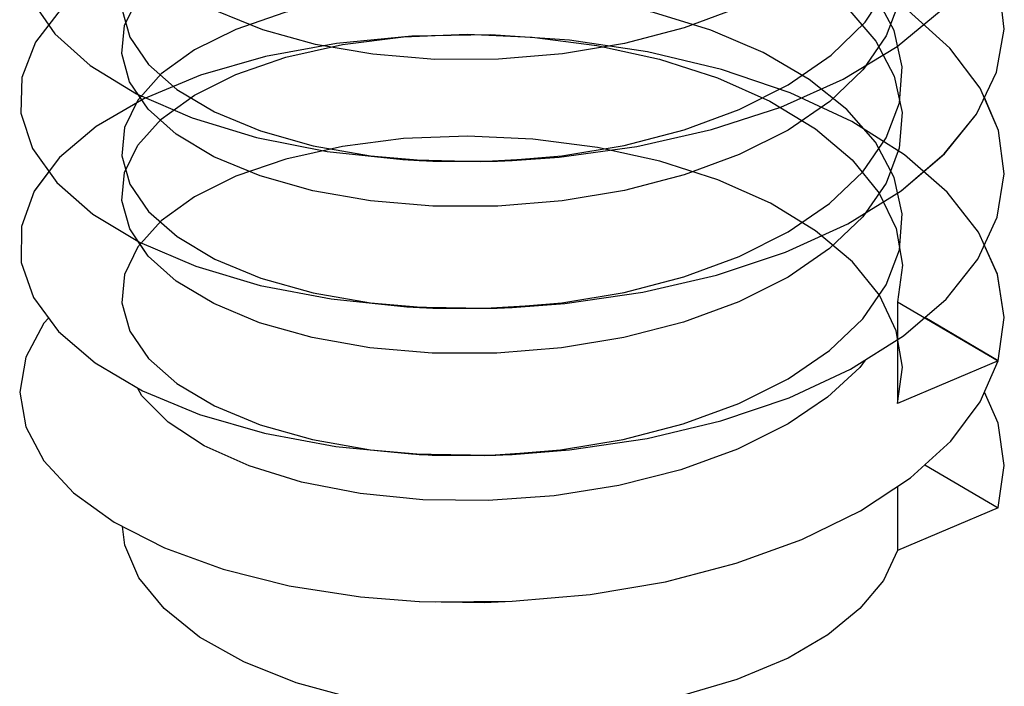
# Paper-space layout '005_EXP_CORICANT_PE_DRAWING_3_1' of a CAD drawing. Header units: millimetres. Extents: x 6 to 413, y 7 to 290.
# Tile 360 of 362: x 273.644 to 274.166, y 256.712 to 257.065. Entities that reach past the tile are written whole.
import ezdxf

# ---------------------------------------------------------------- set-up
doc = ezdxf.new("R2010")
doc.units = ezdxf.units.MM
doc.header["$LTSCALE"] = 23.1
doc.layers.get('0').update_dxf_attribs({"linetype": 'CONTINUOUS'})
doc.layers.add('124100000694A_M3X4P5_C_NI_BL184', color=7, linetype='CONTINUOUS')

# ---------------------------------------------------------------- blocks, each defined once
blk = doc.blocks.new('124100000694A_M3X4P5_C_NI_BL184', base_point=(273.90518, 257.20236))
at = {"layer": '124100000694A_M3X4P5_C_NI_BL184', "color": 7, "linetype": 'Continuous'}
for p, q in [((273.71224, 257.0179), (273.70697, 257.0257)), ((273.71223, 256.93997), (273.70696, 256.94776)), ((274.16296, 256.88453), (274.12396, 256.90736)), ((274.15341, 256.86268), (274.16296, 256.88453)), ((274.12403, 256.82937), (274.16296, 256.80658)), ((274.10963, 256.81798), (274.10963, 256.78381)), ((274.16296, 256.80658), (274.10963, 256.78381))]:
    blk.add_line(p, q, dxfattribs=at)
for points in [[(274.15141, 257.01532), (274.16209, 257.03758), (274.16614, 257.06037), (274.16344, 257.08338), (274.15562, 257.10212)], [(273.83147, 257.047), (273.80094, 257.05227), (273.77312, 257.05995), (273.74875, 257.06982), (273.72864, 257.08152), (273.71333, 257.09466)], [(274.1093, 257.05106), (274.13272, 257.07045), (274.15029, 257.09154)], [(274.05155, 257.08479), (274.02564, 257.07177), (273.99653, 257.06103), (273.96488, 257.05276), (273.93189, 257.0472), (273.8981, 257.04437), (273.86423, 257.04431), (273.83147, 257.047)], [(273.65048, 257.07598), (273.6629, 257.05794), (273.68159, 257.04115), (273.70605, 257.0261)], [(273.65966, 257.06265), (273.6525, 257.05336), (273.64531, 257.03476), (273.64479, 257.01576), (273.65101, 256.99699)], [(274.04767, 257.01906), (274.08072, 257.03381), (274.1093, 257.05106)], [(274.09285, 257.04113), (274.09124, 257.03879), (274.07371, 257.02199), (274.05155, 257.00685)], [(273.70605, 257.0261), (273.73559, 257.01327), (273.76969, 257.00292), (273.80724, 256.9955), (273.84727, 256.99121), (273.85598, 256.99072)], [(274.15205, 256.93839), (274.16241, 256.96067), (274.16617, 256.98357), (274.16314, 257.00654), (274.15559, 257.02403)], [(273.83016, 256.96923), (273.79953, 256.97464), (273.77165, 256.98251), (273.74719, 256.99264), (273.7272, 257.0046), (273.71224, 257.0179)], [(273.90525, 256.99074), (273.93019, 256.99252), (273.97143, 256.99819), (274.01094, 257.0071), (274.04767, 257.01906)], [(274.11143, 256.97463), (274.13437, 256.99417), (274.15141, 257.01532)], [(274.05155, 257.00685), (274.02559, 256.9938), (273.99645, 256.98306), (273.96485, 256.97481), (273.93182, 256.96925), (273.89764, 256.96641), (273.86326, 256.9664), (273.83016, 256.96923)], [(273.65101, 256.99699), (273.66384, 256.97897), (273.68291, 256.96224), (273.70771, 256.94731)], [(273.85598, 256.99072), (273.8885, 256.99021), (273.90525, 256.99074)], [(273.85635, 256.9907), (273.86314, 256.99035), (273.89745, 256.99034), (273.90523, 256.99073)], [(273.6597, 256.98478), (273.65193, 256.97439), (273.64508, 256.95567), (273.64498, 256.93665), (273.65155, 256.91801)], [(274.05023, 256.94211), (274.08314, 256.95714), (274.11143, 256.97463)], [(274.09278, 256.9631), (274.09114, 256.96073), (274.07357, 256.94394), (274.05155, 256.9289)], [(273.70771, 256.94731), (273.73757, 256.93461), (273.77175, 256.92448), (273.8093, 256.91725), (273.84935, 256.91314), (273.85611, 256.91277)], [(274.16296, 256.88453), (274.16617, 256.90739), (274.16264, 256.93032), (274.15554, 256.94589)], [(274.05155, 256.9289), (274.02548, 256.91581), (273.99613, 256.90502), (273.96453, 256.8968), (273.9314, 256.89126), (273.89718, 256.88845), (273.86283, 256.88848), (273.82979, 256.89133), (273.7992, 256.89677), (273.77138, 256.90465), (273.74704, 256.91477), (273.7271, 256.92673), (273.71223, 256.93997)], [(273.90525, 256.9128), (273.9332, 256.91488), (273.97451, 256.92082), (274.01368, 256.92992), (274.05023, 256.94211)], [(274.11271, 256.89762), (274.13534, 256.91722), (274.15205, 256.93839)], [(273.65155, 256.91801), (273.66474, 256.90006), (273.68419, 256.88338), (273.70937, 256.86854), (273.73953, 256.85597), (273.77395, 256.84601), (273.81175, 256.83895), (273.85597, 256.83484)], [(273.85611, 256.91277), (273.89111, 256.91231), (273.90525, 256.9128)], [(273.85629, 256.91276), (273.86314, 256.91241), (273.89737, 256.9124), (273.90522, 256.91279)], [(273.65953, 256.90715), (273.657, 256.90441), (273.6474, 256.88641), (273.64418, 256.8679), (273.6474, 256.84944), (273.65695, 256.8315), (273.67269, 256.81446), (273.69422, 256.79889)], [(273.90519, 256.83485), (273.93569, 256.8372), (273.97687, 256.84332), (274.01588, 256.8526), (274.0521, 256.86491), (274.08471, 256.88004), (274.11271, 256.89762)], [(274.0924, 256.88487), (274.08957, 256.881), (274.07247, 256.86513), (274.05155, 256.85096)], [(274.05155, 256.85096), (274.02479, 256.83758), (273.99461, 256.8266), (273.96188, 256.81831), (273.92752, 256.81285), (273.89253, 256.81034), (273.85789, 256.81078), (273.82461, 256.81411), (273.79363, 256.82015), (273.76585, 256.8287), (273.74204, 256.83943), (273.7229, 256.85199), (273.70898, 256.86595), (273.70663, 256.87016)], [(274.16296, 256.80659), (274.16617, 256.82892), (274.16295, 256.85133), (274.15569, 256.8679)], [(273.90519, 256.75691), (273.94667, 256.76055), (273.98647, 256.76733), (274.02402, 256.77709), (274.05875, 256.78969), (274.08986, 256.80495), (274.11643, 256.82246), (274.13777, 256.84185), (274.15341, 256.86268)], [(273.85597, 256.83484), (273.89367, 256.83443), (273.90519, 256.83485)], [(273.85616, 256.83483), (273.89042, 256.83423), (273.90519, 256.83485)], [(273.69422, 256.79889), (273.72092, 256.78526), (273.75211, 256.77393), (273.78705, 256.76521), (273.82486, 256.75936), (273.85597, 256.7569)], [(274.05155, 256.72681), (274.02444, 256.71541), (273.99384, 256.70647), (273.96064, 256.70028), (273.92582, 256.69702), (273.89039, 256.69676), (273.8554, 256.69954), (273.82186, 256.70525), (273.79077, 256.71374), (273.76303, 256.72476), (273.73945, 256.73799), (273.72072, 256.75303), (273.7074, 256.76944), (273.69988, 256.78675), (273.69861, 256.79665)], [(274.10962, 256.7838), (274.10205, 256.76802), (274.08962, 256.75302), (274.07265, 256.73917), (274.05155, 256.72681)], [(273.85597, 256.7569), (273.86469, 256.75656), (273.90519, 256.75691)], [(273.85616, 256.75689), (273.89041, 256.75628), (273.90519, 256.75691)]]:
    blk.add_lwpolyline(points, dxfattribs=at)

psp = doc.layouts.new('005_EXP_CORICANT_PE_DRAWING_3_1')

# ---------------------------------------------------------------- linework, layer by layer
at = {"color": 2, "linetype": 'Continuous'}
psp.add_line((274.10963, 256.91575), (274.10963, 256.86175), dxfattribs=at)
at = {"color": 6, "linetype": 'Continuous'}
for p, q in [((274.10963, 256.91575), (274.16296, 256.88453)), ((274.16296, 256.88453), (274.10963, 256.86175))]:
    psp.add_line(p, q, dxfattribs=at)
at = {"color": 2, "linetype": 'Continuous'}
for points in [[(274.05155, 257.03079), (274.07438, 257.04649), (274.09241, 257.06411), (274.10477, 257.08297), (274.11118, 257.10237), (274.11163, 257.12212), (274.10604, 257.14175), (274.09455, 257.16066), (274.0777, 257.17817), (274.05561, 257.19421), (274.02903, 257.20818), (273.99915, 257.21958)], [(273.75881, 257.19219), (273.78479, 257.20116), (273.81415, 257.20786), (273.84599, 257.21204), (273.87931, 257.2135), (273.91366, 257.21216), (273.94779, 257.20797), (273.98069, 257.20099), (274.01145, 257.19139), (274.03925, 257.17938), (274.06335, 257.16523), (274.08314, 257.14929), (274.09808, 257.13192), (274.10779, 257.11352), (274.112, 257.09452), (274.11058, 257.07539), (274.10362, 257.05674), (274.09122, 257.03876), (274.07369, 257.02198), (274.05155, 257.00685)], [(274.05155, 256.95285), (274.07351, 256.96784), (274.09112, 256.98465), (274.10359, 257.0027), (274.11057, 257.02136), (274.11201, 257.04045), (274.10775, 257.05964), (274.09785, 257.07825), (274.08279, 257.09562), (274.06279, 257.11162), (274.03839, 257.12581), (274.01059, 257.13771), (273.98014, 257.14714), (273.94718, 257.15407), (273.9129, 257.15823), (273.87875, 257.1595), (273.84567, 257.15801), (273.81394, 257.15383), (273.78475, 257.14715), (273.75881, 257.13819)], [(273.75881, 257.13819), (273.73684, 257.12728), (273.71923, 257.11458), (273.70675, 257.10065), (273.69978, 257.08606), (273.69834, 257.07107), (273.7026, 257.05605), (273.71246, 257.0416), (273.7275, 257.02833), (273.74744, 257.01646), (273.77183, 257.00639), (273.79968, 256.99855), (273.83015, 256.99317), (273.86314, 256.99035), (273.89745, 256.99034), (273.93161, 256.99317), (273.96466, 256.99872), (273.99642, 257.00699), (274.02559, 257.01775), (274.05155, 257.03079)], [(274.05155, 257.08479), (274.02564, 257.07177), (273.99653, 257.06102), (273.96488, 257.05276), (273.93189, 257.0472), (273.8981, 257.04437), (273.86423, 257.0443), (273.83147, 257.047), (273.80093, 257.05226), (273.77313, 257.05995), (273.74875, 257.06982), (273.72864, 257.08152), (273.71332, 257.09465), (273.70312, 257.10898), (273.69846, 257.12395), (273.69948, 257.13892)], [(273.7588, 257.11425), (273.78482, 257.12322), (273.81407, 257.12991), (273.84566, 257.13406), (273.87874, 257.13556), (273.91295, 257.13428), (273.94731, 257.13011), (273.98038, 257.12313), (274.01099, 257.11362), (274.03882, 257.10165), (274.06323, 257.08738), (274.0832, 257.07129), (274.09812, 257.05393), (274.10787, 257.03536), (274.11203, 257.01622), (274.11052, 256.99722), (274.10356, 256.97869), (274.09113, 256.96073), (274.07357, 256.94394), (274.05154, 256.9289)], [(274.05155, 257.00685), (274.02559, 256.9938), (273.99645, 256.98306), (273.96485, 256.97481), (273.93182, 256.96925), (273.89764, 256.96641), (273.86326, 256.9664), (273.83016, 256.96922), (273.79953, 256.97464), (273.77165, 256.9825), (273.74719, 256.99264), (273.7272, 257.0046), (273.71225, 257.0179), (273.70247, 257.03235), (273.69833, 257.04737), (273.69983, 257.06228), (273.7068, 257.07677), (273.71922, 257.09063), (273.73679, 257.1033), (273.7588, 257.11425)], [(274.05154, 256.87491), (274.07355, 256.88992), (274.09113, 256.90673), (274.10359, 256.92475), (274.11056, 256.94337), (274.11201, 256.96247), (274.10774, 256.98172), (274.09783, 257.00034), (274.08277, 257.0177), (274.06271, 257.03373), (274.03832, 257.0479), (274.01059, 257.05977), (273.98017, 257.06919), (273.94731, 257.07611), (273.91311, 257.08027), (273.87897, 257.08156), (273.84581, 257.08008), (273.81411, 257.07592), (273.78479, 257.06921), (273.7588, 257.06025)], [(273.7588, 257.06025), (273.73683, 257.04933), (273.71923, 257.03664), (273.70676, 257.02271), (273.69979, 257.00814), (273.69835, 256.99314), (273.70261, 256.97806), (273.71252, 256.96359), (273.72759, 256.95032), (273.74763, 256.93843), (273.77203, 256.92837), (273.79979, 256.92058), (273.83022, 256.91522), (273.86314, 256.91241), (273.89737, 256.9124), (273.93152, 256.91522), (273.96464, 256.92077), (273.99636, 256.92903), (274.02559, 256.93981), (274.05155, 256.95285)], [(273.7588, 257.0363), (273.78534, 257.04542), (273.81535, 257.05219), (273.84763, 257.05629), (273.88142, 257.05762), (273.91581, 257.0561), (273.95015, 257.05169), (273.98339, 257.0444), (274.0142, 257.03447), (274.04195, 257.02211), (274.06601, 257.00749), (274.08549, 256.99109), (274.09981, 256.97344), (274.10885, 256.9546), (274.11216, 256.93514), (274.10963, 256.91575)], [(274.05154, 256.9289), (274.02548, 256.91581), (273.99613, 256.90502), (273.96453, 256.8968), (273.9314, 256.89126), (273.89718, 256.88844), (273.86283, 256.88848), (273.82979, 256.89133), (273.7992, 256.89677), (273.77138, 256.90465), (273.74705, 256.91477), (273.7271, 256.92673), (273.71223, 256.93997), (273.70249, 256.95438), (273.69833, 256.96939), (273.69982, 256.98433), (273.70679, 256.99881), (273.7192, 257.01267), (273.73678, 257.02535), (273.7588, 257.0363)], [(274.10963, 256.86175), (274.11216, 256.88107), (274.10892, 256.90039), (274.09997, 256.9192), (274.08562, 256.93697), (274.06615, 256.9534), (274.04214, 256.96801), (274.01433, 256.98043), (273.98348, 256.99037), (273.95046, 256.99763), (273.91617, 257.00207), (273.88155, 257.00362), (273.84766, 257.00229), (273.81523, 256.99817), (273.7853, 256.99142), (273.7588, 256.98231)], [(273.7588, 256.98231), (273.73679, 256.97135), (273.71927, 256.95873), (273.70682, 256.94486), (273.6998, 256.93024), (273.69835, 256.91513), (273.70261, 256.90013), (273.71245, 256.88574), (273.72754, 256.87241), (273.74747, 256.86057), (273.77165, 256.85056), (273.79944, 256.84272), (273.83009, 256.83729), (273.86279, 256.83448), (273.89669, 256.83443), (273.93086, 256.83719), (273.96408, 256.84271), (273.99593, 256.85096), (274.02539, 256.86178), (274.05154, 256.87491)]]:
    psp.add_lwpolyline(points, dxfattribs=at)
at = {"color": 6, "linetype": 'Continuous'}
for points in [[(273.66618, 257.07111), (273.6525, 257.05336), (273.6453, 257.03476), (273.64478, 257.01577), (273.65101, 256.99699), (273.66383, 256.97897), (273.68291, 256.96224), (273.70771, 256.94731), (273.73757, 256.93461), (273.77174, 256.92448), (273.8093, 256.91725), (273.84935, 256.91314), (273.89111, 256.91231), (273.9332, 256.91488), (273.97451, 256.92082), (274.01368, 256.92992), (274.05024, 256.94211), (274.08314, 256.95714), (274.11144, 256.97463), (274.13438, 256.99417), (274.15141, 257.01532), (274.16209, 257.03758), (274.16614, 257.06038), (274.16345, 257.08339)], [(273.65048, 257.07598), (273.6629, 257.05794), (273.68159, 257.04115), (273.70605, 257.0261), (273.73558, 257.01327), (273.76969, 257.00292), (273.80724, 256.9955), (273.84727, 256.99121), (273.8885, 256.99021), (273.93019, 256.99252), (273.97143, 256.99819), (274.01094, 257.0071), (274.04767, 257.01906), (274.08072, 257.03381), (274.10931, 257.05106), (274.13272, 257.07045)], [(274.16296, 256.88453), (274.16617, 256.90739), (274.16265, 256.93033), (274.15244, 256.9527), (274.13592, 256.97392), (274.11329, 256.99368), (274.08527, 257.01139), (274.05257, 257.02663), (274.01626, 257.03901), (273.97702, 257.04838), (273.93573, 257.05452), (273.89371, 257.05729), (273.85214, 257.05669), (273.81207, 257.05281), (273.77441, 257.04583), (273.74007, 257.03594), (273.70991, 257.02345), (273.6848, 257.00877), (273.66532, 256.99229), (273.65193, 256.97439), (273.64508, 256.95567), (273.64498, 256.93665), (273.65155, 256.91801), (273.66473, 256.90006), (273.68419, 256.88339), (273.70937, 256.86854), (273.73953, 256.85597), (273.77395, 256.84601), (273.81174, 256.83895), (273.85187, 256.83505), (273.89367, 256.83443), (273.93569, 256.8372), (273.97687, 256.84332), (274.01588, 256.85261), (274.0521, 256.86491), (274.08471, 256.88004), (274.11272, 256.89762), (274.13534, 256.91722), (274.15206, 256.93839), (274.16242, 256.96067), (274.16617, 256.98357), (274.16315, 257.00654), (274.15346, 257.02897), (274.13735, 257.05033), (274.11516, 257.07023)]]:
    psp.add_lwpolyline(points, dxfattribs=at)

# ---------------------------------------------------------------- block references
at = {"layer": '124100000694A_M3X4P5_C_NI_BL184'}
psp.add_blockref('124100000694A_M3X4P5_C_NI_BL184', (273.90518, 257.20236), dxfattribs=at)

doc.saveas('drawing.dxf')
